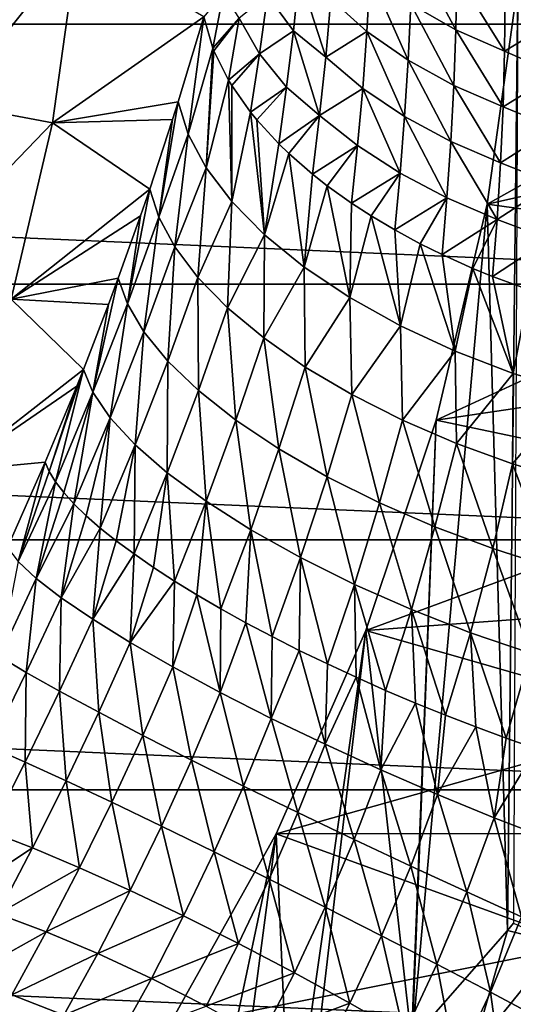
# Model space of a CAD drawing. Header units: metres. Extents: x -82 to 82, y -464 to 32.
# Tile 312 of 409: x 20.5 to 25.84, y -13.43 to -2.78. Entities that reach past the tile are written whole.
import ezdxf

# ---------------------------------------------------------------- set-up
doc = ezdxf.new("R2010")
doc.units = ezdxf.units.M
doc.layers.add('solid_K244121000C07', color=7, linetype='CONTINUOUS')

msp = doc.modelspace()

# ---------------------------------------------------------------- linework, layer by layer
at = {"layer": 'solid_K244121000C07'}
for points in [[(24.394012, 11.831234, 22.208323), (24.39682, 11.83726, 22.672802), (46.38839, -6.726477, 40.931942)], [(24.407814, 11.800371, 21.788116), (24.394012, 11.831234, 22.208323), (46.38839, -6.726477, 40.931942)], [(24.39682, 11.83726, 22.672802), (45.731098, -6.064118, 42.259075), (46.38839, -6.726477, 40.931942)], [(24.39682, 11.83726, 22.672802), (24.419106, 11.814021, 23.190729), (45.731098, -6.064118, 42.259075)], [(24.436068, 11.747786, 21.403568), (24.407814, 11.800371, 21.788116), (46.38839, -6.726477, 40.931942)], [(24.419106, 11.814021, 23.190729), (24.464462, 11.75588, 23.768459), (45.731098, -6.064118, 42.259075)], [(24.477301, 11.675389, 21.047375), (24.436068, 11.747786, 21.403568), (46.38839, -6.726477, 40.931942)], [(24.464462, 11.75588, 23.768459), (24.535995, 11.657423, 24.409164), (45.731098, -6.064118, 42.259075)], [(24.530649, 11.584105, 20.713697), (24.477301, 11.675389, 21.047375), (46.38839, -6.726477, 40.931942)], [(24.535995, 11.657423, 24.409164), (24.582384, 11.591462, 24.754272), (45.731098, -6.064118, 42.259075)], [(24.530649, 11.584105, 20.713697), (46.38839, -6.726477, 40.931942), (46.929409, -7.511825, 39.619106)], [(24.595783, 11.473935, 20.397463), (24.530649, 11.584105, 20.713697), (46.929409, -7.511825, 39.619106)], [(24.582384, 11.591462, 24.754272), (44.964668, -5.53183, 43.586212), (45.731098, -6.064118, 42.259075)], [(24.582384, 11.591462, 24.754272), (24.636, 11.513713, 25.116076), (44.964668, -5.53183, 43.586212)], [(24.636, 11.513713, 25.116076), (24.697138, 11.423485, 25.495291), (44.964668, -5.53183, 43.586212)], [(24.672943, 11.343975, 20.094568), (24.595783, 11.473935, 20.397463), (46.929409, -7.511825, 39.619106)], [(24.697138, 11.423485, 25.495291), (24.766169, 11.32001, 25.892548), (44.964668, -5.53183, 43.586212)], [(24.762815, 11.192533, 19.80167), (24.672943, 11.343975, 20.094568), (46.929409, -7.511825, 39.619106)], [(24.766169, 11.32001, 25.892548), (24.842823, 11.203061, 26.307714), (44.964668, -5.53183, 43.586212)], [(24.86648, 11.017079, 19.515842), (24.762815, 11.192533, 19.80167), (46.929409, -7.511825, 39.619106)], [(24.842823, 11.203061, 26.307714), (24.927572, 11.071622, 26.742214), (44.964668, -5.53183, 43.586212)], [(24.98542, 10.814167, 19.234541), (24.86648, 11.017079, 19.515842), (46.929409, -7.511825, 39.619106)], [(24.927572, 11.071622, 26.742214), (25.020128, 10.925481, 27.195509), (44.964668, -5.53183, 43.586212)], [(25.020128, 10.925481, 27.195509), (44.097301, -5.135405, 44.899044), (44.964668, -5.53183, 43.586212)], [(25.020128, 10.925481, 27.195509), (25.120659, 10.763709, 27.669123), (44.097301, -5.135405, 44.899044)], [(24.98542, 10.814167, 19.234541), (46.929409, -7.511825, 39.619106), (47.34798, -8.411093, 38.335655)], [(25.121511, 10.579324, 18.95558), (24.98542, 10.814167, 19.234541), (47.34798, -8.411093, 38.335655)], [(25.120659, 10.763709, 27.669123), (25.22909, 10.585737, 28.163189), (44.097301, -5.135405, 44.899044)], [(25.277285, 10.306531, 18.677015), (25.121511, 10.579324, 18.95558), (47.34798, -8.411093, 38.335655)], [(25.22909, 10.585737, 28.163189), (25.345255, 10.390924, 28.678265), (44.097301, -5.135405, 44.899044)], [(25.345255, 10.390924, 28.678265), (25.469175, 10.178125, 29.216112), (44.097301, -5.135405, 44.899044)], [(25.45599, 9.987864, 18.397211), (25.277285, 10.306531, 18.677015), (47.34798, -8.411093, 38.335655)], [(25.469175, 10.178125, 29.216112), (25.600548, 9.946964, 29.775938), (44.097301, -5.135405, 44.899044)], [(25.661081, 9.613852, 18.115219), (25.45599, 9.987864, 18.397211), (47.34798, -8.411093, 38.335655)], [(25.600548, 9.946964, 29.775938), (43.139011, -4.879348, 46.182499), (44.097301, -5.135405, 44.899044)], [(25.600548, 9.946964, 29.775938), (25.739275, 9.695826, 30.360689), (43.139011, -4.879348, 46.182499)], [(25.739275, 9.695826, 30.360689), (25.885048, 9.424203, 30.969408), (43.139011, -4.879348, 46.182499)], [(25.661081, 9.613852, 18.115219), (47.34798, -8.411093, 38.335655), (47.639843, -9.415184, 37.094601)], [(25.895176, 9.174896, 17.831713), (25.661081, 9.613852, 18.115219), (47.639843, -9.415184, 37.094601)], [(32.376324, -2.832587, -289), (-32.5, 0, -289), (32.5, 0, -289)], [(32.376324, -2.832587, -289), (-32.376324, -2.832587, -289), (-32.5, 0, -289)], [(19.998167, -1.853103, 69.836754), (19.741875, -3.690396, 69.836754), (21.126986, -1.957704, 61.983105)], [(19.741875, -3.690396, 69.836754), (20.856228, -3.898705, 61.983105), (21.126986, -1.957704, 61.983105)], [(21.126986, -1.957704, 61.983105), (20.856228, -3.898705, 61.983105), (22.49254, -2.751375, 54.188374)], [(24.748894, -2.012832, 49.547413), (24.731167, -2.614229, 49.956039), (25.218182, -2.891767, 49.700241)], [(24.748894, -2.012832, 49.547413), (25.218182, -2.891767, 49.700241), (25.229519, -2.295071, 49.279827)], [(25.753139, -2.528141, 49.052532), (26.311991, -2.783941, 48.926201), (26.306574, -2.20702, 48.468643)], [(23.183786, -2.522289, 52.139194), (23.46174, -2.903177, 51.738537), (23.525927, -2.294368, 51.397175)], [(23.525927, -2.294368, 51.397175), (23.46174, -2.903177, 51.738537), (23.811655, -3.188873, 51.330994)], [(23.525927, -2.294368, 51.397175), (23.811655, -3.188873, 51.330994), (23.866821, -2.559298, 50.966518)], [(23.866821, -2.559298, 50.966518), (24.257753, -2.909429, 50.638653), (24.293154, -2.296176, 50.254017)], [(24.293154, -2.296176, 50.254017), (24.257753, -2.909429, 50.638653), (24.70365, -3.219941, 50.348675)], [(24.293154, -2.296176, 50.254017), (24.70365, -3.219941, 50.348675), (24.731167, -2.614229, 49.956039)], [(25.229519, -2.295071, 49.279827), (25.218182, -2.891767, 49.700241), (25.746675, -3.123724, 49.488907)], [(25.229519, -2.295071, 49.279827), (25.746675, -3.123724, 49.488907), (25.753139, -2.528141, 49.052532)], [(25.557297, -4.777509, 15), (25.889088, -2.398989, 15), (25.777466, -12.637457, 15)], [(25.889088, -2.398989, -285), (25.889088, -2.398989, 15), (25.557297, -4.777509, 15)], [(25.889088, -2.398989, -285), (25.557297, -4.777509, 15), (25.557297, -4.777509, -285)], [(25.889088, -2.398989, -285), (25.557297, -4.777509, -285), (29.392132, -2.63364, -285)], [(25.889088, -2.398989, 15), (25.842888, -12.555915, 15), (25.777466, -12.637457, 15)], [(22.705502, -2.4894, 53.410851), (22.49254, -2.751375, 54.188374), (22.590378, -3.090826, 53.697342)], [(22.705502, -2.4894, 53.410851), (22.590378, -3.090826, 53.697342), (22.876015, -2.765743, 52.897427)], [(22.876015, -2.765743, 52.897427), (23.096905, -3.15327, 52.467663), (23.183786, -2.522289, 52.139194)], [(23.183786, -2.522289, 52.139194), (23.096905, -3.15327, 52.467663), (23.46174, -2.903177, 51.738537)], [(25.753139, -2.528141, 49.052532), (25.746675, -3.123724, 49.488907), (26.311991, -2.783941, 48.926201)], [(23.866821, -2.559298, 50.966518), (23.811655, -3.188873, 51.330994), (24.257753, -2.909429, 50.638653)], [(24.731167, -2.614229, 49.956039), (24.70365, -3.219941, 50.348675), (25.196941, -3.493455, 50.104717)], [(24.731167, -2.614229, 49.956039), (25.196941, -3.493455, 50.104717), (25.218182, -2.891767, 49.700241)], [(25.557297, -4.777509, -285), (29.244583, -3.948137, -285), (29.392132, -2.63364, -285)], [(22.21644, -3.670938, 54.887642), (22.49254, -2.751375, 54.188374), (20.856228, -3.898705, 61.983105)], [(22.324686, -4.020474, 54.31176), (22.49254, -2.751375, 54.188374), (22.21644, -3.670938, 54.887642)], [(22.324686, -4.020474, 54.31176), (22.590378, -3.090826, 53.697342), (22.49254, -2.751375, 54.188374)], [(22.590378, -3.090826, 53.697342), (22.602633, -3.121634, 53.654118), (22.876015, -2.765743, 52.897427)], [(22.602633, -3.121634, 53.654118), (22.760548, -3.438633, 53.222279), (22.876015, -2.765743, 52.897427)], [(22.876015, -2.765743, 52.897427), (22.760548, -3.438633, 53.222279), (23.096905, -3.15327, 52.467663)], [(32.006245, -5.643612, -289), (-32.006245, -5.643612, -289), (-32.376324, -2.832587, -289)], [(32.376324, -2.832587, -289), (32.006245, -5.643612, -289), (-32.376324, -2.832587, -289)], [(25.746675, -3.123724, 49.488907), (26.307772, -3.367573, 49.36945), (26.311991, -2.783941, 48.926201)], [(23.096905, -3.15327, 52.467663), (23.38788, -3.51381, 52.062584), (23.46174, -2.903177, 51.738537)], [(23.46174, -2.903177, 51.738537), (23.38788, -3.51381, 52.062584), (23.745911, -3.82083, 51.676579)], [(23.46174, -2.903177, 51.738537), (23.745911, -3.82083, 51.676579), (23.811655, -3.188873, 51.330994)], [(23.811655, -3.188873, 51.330994), (24.212259, -3.526021, 51.006001), (24.257753, -2.909429, 50.638653)], [(24.257753, -2.909429, 50.638653), (24.212259, -3.526021, 51.006001), (24.666023, -3.829545, 50.724155)], [(24.257753, -2.909429, 50.638653), (24.666023, -3.829545, 50.724155), (24.70365, -3.219941, 50.348675)], [(25.218182, -2.891767, 49.700241), (25.196941, -3.493455, 50.104717), (25.730091, -3.725145, 49.909294)], [(25.218182, -2.891767, 49.700241), (25.730091, -3.725145, 49.909294), (25.746675, -3.123724, 49.488907)], [(22.324686, -4.020474, 54.31176), (22.518005, -4.385069, 53.771126), (22.590378, -3.090826, 53.697342)], [(22.518005, -4.385069, 53.771126), (22.602633, -3.121634, 53.654118), (22.590378, -3.090826, 53.697342)], [(22.518005, -4.385069, 53.771126), (22.760548, -3.438633, 53.222279), (22.602633, -3.121634, 53.654118)], [(22.760548, -3.438633, 53.222279), (22.795265, -3.495939, 53.146717), (23.096905, -3.15327, 52.467663)], [(22.795265, -3.495939, 53.146717), (22.999643, -3.785285, 52.776993), (23.096905, -3.15327, 52.467663)], [(23.096905, -3.15327, 52.467663), (22.999643, -3.785285, 52.776993), (23.38788, -3.51381, 52.062584)], [(23.811655, -3.188873, 51.330994), (23.745911, -3.82083, 51.676579), (24.212259, -3.526021, 51.006001)], [(25.746675, -3.123724, 49.488907), (25.730091, -3.725145, 49.909294), (26.307772, -3.367573, 49.36945)], [(24.70365, -3.219941, 50.348675), (24.666023, -3.829545, 50.724155), (25.165478, -4.099744, 50.492069)], [(24.70365, -3.219941, 50.348675), (25.165478, -4.099744, 50.492069), (25.196941, -3.493455, 50.104717)], [(25.730091, -3.725145, 49.909294), (26.293596, -3.957705, 49.797264), (26.307772, -3.367573, 49.36945)], [(22.518005, -4.385069, 53.771126), (22.79528, -4.751016, 53.269341), (22.760548, -3.438633, 53.222279)], [(22.79528, -4.751016, 53.269341), (22.795265, -3.495939, 53.146717), (22.760548, -3.438633, 53.222279)], [(22.79528, -4.751016, 53.269341), (22.999643, -3.785285, 52.776993), (22.795265, -3.495939, 53.146717)], [(22.999643, -3.785285, 52.776993), (23.067057, -3.867911, 52.675087), (23.38788, -3.51381, 52.062584)], [(23.067057, -3.867911, 52.675087), (23.304075, -4.125579, 52.368172), (23.38788, -3.51381, 52.062584)], [(23.38788, -3.51381, 52.062584), (23.304075, -4.125579, 52.368172), (23.745911, -3.82083, 51.676579)], [(25.196941, -3.493455, 50.104717), (25.165478, -4.099744, 50.492069), (25.703051, -4.332055, 50.312477)], [(25.196941, -3.493455, 50.104717), (25.703051, -4.332055, 50.312477), (25.730091, -3.725145, 49.909294)], [(23.745911, -3.82083, 51.676579), (24.156363, -4.145396, 51.354832), (24.212259, -3.526021, 51.006001)], [(24.212259, -3.526021, 51.006001), (24.156363, -4.145396, 51.354832), (24.617981, -4.442513, 51.081234)], [(24.212259, -3.526021, 51.006001), (24.617981, -4.442513, 51.081234), (24.666023, -3.829545, 50.724155)], [(19.741875, -3.690396, 69.836754), (19.317154, -5.496204, 69.836754), (20.856228, -3.898705, 61.983105)], [(22.155415, -3.864509, 55.025326), (22.21644, -3.670938, 54.887642), (20.856228, -3.898705, 61.983105)], [(22.006018, -4.917654, 54.953579), (22.21644, -3.670938, 54.887642), (22.155415, -3.864509, 55.025326)], [(22.006018, -4.917654, 54.953579), (22.324686, -4.020474, 54.31176), (22.21644, -3.670938, 54.887642)], [(25.730091, -3.725145, 49.909294), (25.703051, -4.332055, 50.312477), (26.293596, -3.957705, 49.797264)], [(22.79528, -4.751016, 53.269341), (23.151379, -5.111543, 52.815689), (22.999643, -3.785285, 52.776993)], [(23.151379, -5.111543, 52.815689), (23.067057, -3.867911, 52.675087), (22.999643, -3.785285, 52.776993)], [(23.304075, -4.125579, 52.368172), (23.413284, -4.23109, 52.247429), (23.745911, -3.82083, 51.676579)], [(23.413284, -4.23109, 52.247429), (23.669271, -4.454405, 52.001953), (23.745911, -3.82083, 51.676579)], [(23.745911, -3.82083, 51.676579), (23.669271, -4.454405, 52.001953), (24.156363, -4.145396, 51.354832)], [(24.666023, -3.829545, 50.724155), (24.617981, -4.442513, 51.081234), (25.123468, -4.710146, 50.861019)], [(24.666023, -3.829545, 50.724155), (25.123468, -4.710146, 50.861019), (25.165478, -4.099744, 50.492069)], [(19.317154, -5.496204, 69.836754), (20.407532, -5.806444, 61.983105), (20.856228, -3.898705, 61.983105)], [(21.9088, -4.615975, 55.526295), (20.856228, -3.898705, 61.983105), (20.407532, -5.806444, 61.983105)], [(21.9088, -4.615975, 55.526295), (22.155415, -3.864509, 55.025326), (20.856228, -3.898705, 61.983105)], [(22.006018, -4.917654, 54.953579), (22.155415, -3.864509, 55.025326), (21.9088, -4.615975, 55.526295)], [(23.151379, -5.111543, 52.815689), (23.304075, -4.125579, 52.368172), (23.067057, -3.867911, 52.675087)], [(22.178915, -5.241548, 54.416019), (22.324686, -4.020474, 54.31176), (22.006018, -4.917654, 54.953579)], [(22.178915, -5.241548, 54.416019), (22.518005, -4.385069, 53.771126), (22.324686, -4.020474, 54.31176)], [(25.557297, -4.777509, -285), (29.037968, -5.256406, -285), (29.244583, -3.948137, -285)], [(25.703051, -4.332055, 50.312477), (26.269127, -4.554054, 50.208447), (26.293596, -3.957705, 49.797264)], [(23.151379, -5.111543, 52.815689), (23.413284, -4.23109, 52.247429), (23.304075, -4.125579, 52.368172)], [(23.669271, -4.454405, 52.001953), (23.827936, -4.579165, 51.871162), (24.156363, -4.145396, 51.354832)], [(23.827936, -4.579165, 51.871162), (24.089754, -4.766827, 51.68383), (24.156363, -4.145396, 51.354832)], [(24.156363, -4.145396, 51.354832), (24.089754, -4.766827, 51.68383), (24.617981, -4.442513, 51.081234)], [(25.165478, -4.099744, 50.492069), (25.123468, -4.710146, 50.861019), (25.665207, -4.944011, 50.697121)], [(25.165478, -4.099744, 50.492069), (25.665207, -4.944011, 50.697121), (25.703051, -4.332055, 50.312477)], [(23.151379, -5.111543, 52.815689), (23.57971, -5.459979, 52.41856), (23.413284, -4.23109, 52.247429)], [(23.57971, -5.459979, 52.41856), (23.669271, -4.454405, 52.001953), (23.413284, -4.23109, 52.247429)], [(25.703051, -4.332055, 50.312477), (25.665207, -4.944011, 50.697121), (26.269127, -4.554054, 50.208447)], [(22.428713, -5.571371, 53.913441), (22.518005, -4.385069, 53.771126), (22.178915, -5.241548, 54.416019)], [(22.428713, -5.571371, 53.913441), (22.79528, -4.751016, 53.269341), (22.518005, -4.385069, 53.771126)], [(23.57971, -5.459979, 52.41856), (23.827936, -4.579165, 51.871162), (23.669271, -4.454405, 52.001953)], [(24.089754, -4.766827, 51.68383), (24.303806, -4.906089, 51.552834), (24.617981, -4.442513, 51.081234)], [(24.303806, -4.906089, 51.552834), (24.559206, -5.058155, 51.418583), (24.617981, -4.442513, 51.081234)], [(24.617981, -4.442513, 51.081234), (24.559206, -5.058155, 51.418583), (25.123468, -4.710146, 50.861019)], [(23.57971, -5.459979, 52.41856), (24.072351, -5.789878, 52.085308), (23.827936, -4.579165, 51.871162)], [(24.072351, -5.789878, 52.085308), (24.089754, -4.766827, 51.68383), (23.827936, -4.579165, 51.871162)], [(25.665207, -4.944011, 50.697121), (26.234013, -5.156258, 50.601696), (26.269127, -4.554054, 50.208447)], [(21.809462, -4.905519, 55.705235), (21.9088, -4.615975, 55.526295), (20.407532, -5.806444, 61.983105)], [(21.666506, -5.858164, 55.484634), (21.9088, -4.615975, 55.526295), (21.809462, -4.905519, 55.705235)], [(22.006018, -4.917654, 54.953579), (21.9088, -4.615975, 55.526295), (21.666506, -5.858164, 55.484634)], [(22.751184, -5.901539, 53.454342), (22.79528, -4.751016, 53.269341), (22.428713, -5.571371, 53.913441)], [(22.751184, -5.901539, 53.454342), (23.151379, -5.111543, 52.815689), (22.79528, -4.751016, 53.269341)], [(24.072351, -5.789878, 52.085308), (24.303806, -4.906089, 51.552834), (24.089754, -4.766827, 51.68383)], [(24.559206, -5.058155, 51.418583), (24.832628, -5.206183, 51.297962), (25.123468, -4.710146, 50.861019)], [(25.557297, -4.777509, 15), (25.777466, -12.637457, 15), (24.747515, -13.812028, 15)], [(25.007458, -7.115266, 15), (25.557297, -4.777509, 15), (24.747515, -13.812028, 15)], [(24.832628, -5.206183, 51.297962), (25.070581, -5.324015, 51.210194), (25.123468, -4.710146, 50.861019)], [(25.557297, -4.777509, -285), (25.557297, -4.777509, 15), (25.007458, -7.115266, 15)], [(25.557297, -4.777509, -285), (25.007458, -7.115266, 15), (25.007458, -7.115266, -285)], [(25.557297, -4.777509, -285), (25.007458, -7.115266, -285), (29.037968, -5.256406, -285)], [(25.123468, -4.710146, 50.861019), (25.070581, -5.324015, 51.210194), (25.665207, -4.944011, 50.697121)], [(21.568182, -5.580997, 56.090755), (21.809462, -4.905519, 55.705235), (20.407532, -5.806444, 61.983105)], [(21.666506, -5.858164, 55.484634), (21.809462, -4.905519, 55.705235), (21.568182, -5.580997, 56.090755)], [(22.006018, -4.917654, 54.953579), (21.666506, -5.858164, 55.484634), (21.844147, -6.161613, 54.914406)], [(22.178915, -5.241548, 54.416019), (22.006018, -4.917654, 54.953579), (21.844147, -6.161613, 54.914406)], [(24.072351, -5.789878, 52.085308), (24.620188, -6.095135, 51.822098), (24.303806, -4.906089, 51.552834)], [(24.620188, -6.095135, 51.822098), (24.559206, -5.058155, 51.418583), (24.303806, -4.906089, 51.552834)], [(25.070581, -5.324015, 51.210194), (25.405214, -5.474235, 51.110985), (25.665207, -4.944011, 50.697121)], [(25.405214, -5.474235, 51.110985), (25.616205, -5.560416, 51.061787), (25.665207, -4.944011, 50.697121)], [(25.665207, -4.944011, 50.697121), (25.616205, -5.560416, 51.061787), (26.234013, -5.156258, 50.601696)], [(23.140871, -6.226466, 53.046501), (23.151379, -5.111543, 52.815689), (22.751184, -5.901539, 53.454342)], [(23.140871, -6.226466, 53.046501), (23.57971, -5.459979, 52.41856), (23.151379, -5.111543, 52.815689)], [(24.620188, -6.095135, 51.822098), (24.832628, -5.206183, 51.297962), (24.559206, -5.058155, 51.418583)], [(24.620188, -6.095135, 51.822098), (25.213081, -6.370101, 51.633797), (24.832628, -5.206183, 51.297962)], [(25.213081, -6.370101, 51.633797), (25.070581, -5.324015, 51.210194), (24.832628, -5.206183, 51.297962)], [(25.616205, -5.560416, 51.061787), (26.011618, -5.705585, 50.995148), (26.234013, -5.156258, 50.601696)], [(22.178915, -5.241548, 54.416019), (21.844147, -6.161613, 54.914406), (22.10223, -6.475785, 54.381977)], [(22.428713, -5.571371, 53.913441), (22.178915, -5.241548, 54.416019), (22.10223, -6.475785, 54.381977)], [(25.007458, -7.115266, -285), (28.772663, -6.554939, -285), (29.037968, -5.256406, -285)], [(25.213081, -6.370101, 51.633797), (25.405214, -5.474235, 51.110985), (25.070581, -5.324015, 51.210194)], [(23.591179, -6.540651, 52.696812), (23.57971, -5.459979, 52.41856), (23.140871, -6.226466, 53.046501)], [(23.591179, -6.540651, 52.696812), (24.072351, -5.789878, 52.085308), (23.57971, -5.459979, 52.41856)], [(25.213081, -6.370101, 51.633797), (25.840061, -6.609691, 51.523888), (25.405214, -5.474235, 51.110985)], [(25.840061, -6.609691, 51.523888), (25.616205, -5.560416, 51.061787), (25.405214, -5.474235, 51.110985)], [(31.392572, -8.411682, -289), (-31.392572, -8.411682, -289), (-32.006245, -5.643612, -289)], [(32.006245, -5.643612, -289), (31.392572, -8.411682, -289), (-32.006245, -5.643612, -289)], [(21.463406, -5.863247, 56.237869), (21.568182, -5.580997, 56.090755), (20.407532, -5.806444, 61.983105)], [(21.294168, -6.814106, 55.931938), (21.568182, -5.580997, 56.090755), (21.463406, -5.863247, 56.237869)], [(21.666506, -5.858164, 55.484634), (21.568182, -5.580997, 56.090755), (21.294168, -6.814106, 55.931938)], [(22.428713, -5.571371, 53.913441), (22.10223, -6.475785, 54.381977), (22.436148, -6.795067, 53.896847)], [(22.751184, -5.901539, 53.454342), (22.428713, -5.571371, 53.913441), (22.436148, -6.795067, 53.896847)], [(25.840061, -6.609691, 51.523888), (26.011618, -5.705585, 50.995148), (25.616205, -5.560416, 51.061787)], [(25.840061, -6.609691, 51.523888), (26.489529, -6.809469, 51.494411), (26.011618, -5.705585, 50.995148)], [(21.191675, -6.566617, 56.568371), (20.407532, -5.806444, 61.983105), (19.784727, -7.664644, 61.983105)], [(21.191675, -6.566617, 56.568371), (21.463406, -5.863247, 56.237869), (20.407532, -5.806444, 61.983105)], [(21.666506, -5.858164, 55.484634), (21.294168, -6.814106, 55.931938), (21.480474, -7.08955, 55.329807)], [(21.844147, -6.161613, 54.914406), (21.666506, -5.858164, 55.484634), (21.480474, -7.08955, 55.329807)], [(24.094484, -6.838778, 52.411201), (24.072351, -5.789878, 52.085308), (23.591179, -6.540651, 52.696812)], [(24.094484, -6.838778, 52.411201), (24.620188, -6.095135, 51.822098), (24.072351, -5.789878, 52.085308)], [(21.294168, -6.814106, 55.931938), (21.463406, -5.863247, 56.237869), (21.191675, -6.566617, 56.568371)], [(22.751184, -5.901539, 53.454342), (22.436148, -6.795067, 53.896847), (22.839939, -7.11376, 53.467682)], [(23.140871, -6.226466, 53.046501), (22.751184, -5.901539, 53.454342), (22.839939, -7.11376, 53.467682)], [(21.844147, -6.161613, 54.914406), (21.480474, -7.08955, 55.329807), (21.750059, -7.381467, 54.768333)], [(22.10223, -6.475785, 54.381977), (21.844147, -6.161613, 54.914406), (21.750059, -7.381467, 54.768333)], [(24.642269, -7.115799, 52.1945), (24.620188, -6.095135, 51.822098), (24.094484, -6.838778, 52.411201)], [(24.642269, -7.115799, 52.1945), (25.213081, -6.370101, 51.633797), (24.620188, -6.095135, 51.822098)], [(23.140871, -6.226466, 53.046501), (22.839939, -7.11376, 53.467682), (23.306391, -7.426171, 53.102142)], [(23.591179, -6.540651, 52.696812), (23.140871, -6.226466, 53.046501), (23.306391, -7.426171, 53.102142)], [(25.225264, -7.367027, 52.050373), (25.213081, -6.370101, 51.633797), (24.642269, -7.115799, 52.1945)], [(25.225264, -7.367027, 52.050373), (25.840061, -6.609691, 51.523888), (25.213081, -6.370101, 51.633797)], [(22.10223, -6.475785, 54.381977), (21.750059, -7.381467, 54.768333), (22.097874, -7.68439, 54.258034)], [(22.436148, -6.795067, 53.896847), (22.10223, -6.475785, 54.381977), (22.097874, -7.68439, 54.258034)], [(21.119356, -6.747518, 56.64452), (21.191675, -6.566617, 56.568371), (19.784727, -7.664644, 61.983105)], [(20.821867, -7.67147, 56.609852), (21.191675, -6.566617, 56.568371), (21.119356, -6.747518, 56.64452)], [(20.821867, -7.67147, 56.609852), (20.888626, -7.780942, 56.281757), (21.191675, -6.566617, 56.568371)], [(21.294168, -6.814106, 55.931938), (21.191675, -6.566617, 56.568371), (20.888626, -7.780942, 56.281757)], [(23.591179, -6.540651, 52.696812), (23.306391, -7.426171, 53.102142), (23.827173, -7.726721, 52.806763)], [(24.094484, -6.838778, 52.411201), (23.591179, -6.540651, 52.696812), (23.827173, -7.726721, 52.806763)], [(25.007458, -7.115266, -285), (28.449318, -7.840255, -285), (28.772663, -6.554939, -285)], [(25.833599, -7.58821, 51.981266), (25.840061, -6.609691, 51.523888), (25.225264, -7.367027, 52.050373)], [(25.833599, -7.58821, 51.981266), (26.489529, -6.809469, 51.494411), (25.840061, -6.609691, 51.523888)], [(20.777716, -7.569495, 56.944122), (21.119356, -6.747518, 56.64452), (19.784727, -7.664644, 61.983105)], [(20.821867, -7.67147, 56.609852), (21.119356, -6.747518, 56.64452), (20.777716, -7.569495, 56.944122)], [(21.294168, -6.814106, 55.931938), (20.888626, -7.780942, 56.281757), (20.977667, -7.897377, 55.961441)], [(21.294168, -6.814106, 55.931938), (20.977667, -7.897377, 55.961441), (21.088552, -8.020207, 55.650471)], [(21.480474, -7.08955, 55.329807), (21.294168, -6.814106, 55.931938), (21.088552, -8.020207, 55.650471)], [(22.436148, -6.795067, 53.896847), (22.097874, -7.68439, 54.258034), (22.517408, -7.992645, 53.808464)], [(22.839939, -7.11376, 53.467682), (22.436148, -6.795067, 53.896847), (22.517408, -7.992645, 53.808464)], [(26.456982, -7.775603, 51.988342), (26.489529, -6.809469, 51.494411), (25.833599, -7.58821, 51.981266)], [(24.094484, -6.838778, 52.411201), (23.827173, -7.726721, 52.806763), (24.392988, -8.010043, 52.586819)], [(24.642269, -7.115799, 52.1945), (24.094484, -6.838778, 52.411201), (24.392988, -8.010043, 52.586819)], [(21.480474, -7.08955, 55.329807), (21.088552, -8.020207, 55.650471), (21.220743, -8.148833, 55.350357)], [(21.480474, -7.08955, 55.329807), (21.220743, -8.148833, 55.350357), (21.373594, -8.282628, 55.062569)], [(21.750059, -7.381467, 54.768333), (21.480474, -7.08955, 55.329807), (21.373594, -8.282628, 55.062569)], [(22.839939, -7.11376, 53.467682), (22.517408, -7.992645, 53.808464), (23.000803, -8.300461, 53.428043)], [(23.306391, -7.426171, 53.102142), (22.839939, -7.11376, 53.467682), (23.000803, -8.300461, 53.428043)], [(24.244265, -9.392316, 15), (25.007458, -7.115266, 15), (24.739443, -13.82057, 15)], [(25.007458, -7.115266, -285), (25.007458, -7.115266, 15), (24.244265, -9.392316, 15)], [(25.007458, -7.115266, -285), (24.244265, -9.392316, 15), (24.244265, -9.392316, -285)], [(25.007458, -7.115266, -285), (24.244265, -9.392316, -285), (28.449318, -7.840255, -285)], [(24.642269, -7.115799, 52.1945), (24.392988, -8.010043, 52.586819), (24.993729, -8.271079, 52.446228)], [(25.225264, -7.367027, 52.050373), (24.642269, -7.115799, 52.1945), (24.993729, -8.271079, 52.446228)], [(25.007458, -7.115266, 15), (24.747515, -13.812028, 15), (24.739443, -13.82057, 15)], [(21.750059, -7.381467, 54.768333), (21.373594, -8.282628, 55.062569), (21.54636, -8.420937, 54.788509)], [(21.750059, -7.381467, 54.768333), (21.54636, -8.420937, 54.788509), (21.738197, -8.563087, 54.529514)], [(22.097874, -7.68439, 54.258034), (21.750059, -7.381467, 54.768333), (21.738197, -8.563087, 54.529514)], [(23.306391, -7.426171, 53.102142), (23.000803, -8.300461, 53.428043), (23.539007, -8.602073, 53.12389)], [(23.827173, -7.726721, 52.806763), (23.306391, -7.426171, 53.102142), (23.539007, -8.602073, 53.12389)], [(25.225264, -7.367027, 52.050373), (24.993729, -8.271079, 52.446228), (25.61867, -8.505165, 52.387512)], [(25.833599, -7.58821, 51.981266), (25.225264, -7.367027, 52.050373), (25.61867, -8.505165, 52.387512)], [(20.369123, -8.491528, 57.18224), (20.777716, -7.569495, 56.944122), (19.784727, -7.664644, 61.983105)], [(20.485786, -8.644459, 56.54184), (20.777716, -7.569495, 56.944122), (20.369123, -8.491528, 57.18224)], [(20.485786, -8.644459, 56.54184), (20.821867, -7.67147, 56.609852), (20.777716, -7.569495, 56.944122)], [(25.833599, -7.58821, 51.981266), (25.61867, -8.505165, 52.387512), (26.256647, -8.708122, 52.411713)], [(26.456982, -7.775603, 51.988342), (25.833599, -7.58821, 51.981266), (26.256647, -8.708122, 52.411713)], [(20.485786, -8.644459, 56.54184), (20.888626, -7.780942, 56.281757), (20.821867, -7.67147, 56.609852)], [(22.097874, -7.68439, 54.258034), (21.738197, -8.563087, 54.529514), (21.948172, -8.708384, 54.28685)], [(22.097874, -7.68439, 54.258034), (21.948172, -8.708384, 54.28685), (22.175255, -8.856117, 54.061695)], [(22.517408, -7.992645, 53.808464), (22.097874, -7.68439, 54.258034), (22.175255, -8.856117, 54.061695)], [(23.827173, -7.726721, 52.806763), (23.539007, -8.602073, 53.12389), (24.121944, -8.891834, 52.901707)], [(24.392988, -8.010043, 52.586819), (23.827173, -7.726721, 52.806763), (24.121944, -8.891834, 52.901707)], [(20.68091, -8.827202, 55.929085), (20.888626, -7.780942, 56.281757), (20.485786, -8.644459, 56.54184)], [(20.68091, -8.827202, 55.929085), (20.977667, -7.897377, 55.961441), (20.888626, -7.780942, 56.281757)], [(24.244265, -9.392316, -285), (28.068787, -9.109143, -285), (28.449318, -7.840255, -285)], [(20.68091, -8.827202, 55.929085), (21.088552, -8.020207, 55.650471), (20.977667, -7.897377, 55.961441)], [(20.951138, -9.036518, 55.354542), (21.088552, -8.020207, 55.650471), (20.68091, -8.827202, 55.929085)], [(20.951138, -9.036518, 55.354542), (21.220743, -8.148833, 55.350357), (21.088552, -8.020207, 55.650471)], [(22.517408, -7.992645, 53.808464), (22.175255, -8.856117, 54.061695), (22.418343, -9.005569, 53.855152)], [(22.517408, -7.992645, 53.808464), (22.418343, -9.005569, 53.855152), (22.676247, -9.156009, 53.668232)], [(23.000803, -8.300461, 53.428043), (22.517408, -7.992645, 53.808464), (22.676247, -9.156009, 53.668232)], [(24.392988, -8.010043, 52.586819), (24.121944, -8.891834, 52.901707), (24.738697, -9.164318, 52.765648)], [(24.993729, -8.271079, 52.446228), (24.392988, -8.010043, 52.586819), (24.738697, -9.164318, 52.765648)], [(20.951138, -9.036518, 55.354542), (21.373594, -8.282628, 55.062569), (21.220743, -8.148833, 55.350357)], [(21.291746, -9.268752, 54.828243), (21.373594, -8.282628, 55.062569), (20.951138, -9.036518, 55.354542)], [(21.291746, -9.268752, 54.828243), (21.54636, -8.420937, 54.788509), (21.373594, -8.282628, 55.062569)], [(23.000803, -8.300461, 53.428043), (22.676247, -9.156009, 53.668232), (22.94771, -9.306703, 53.501842)], [(23.000803, -8.300461, 53.428043), (22.94771, -9.306703, 53.501842), (23.231407, -9.456915, 53.356792)], [(23.539007, -8.602073, 53.12389), (23.000803, -8.300461, 53.428043), (23.231407, -9.456915, 53.356792)], [(24.993729, -8.271079, 52.446228), (24.738697, -9.164318, 52.765648), (25.377716, -9.414422, 52.718266)], [(25.61867, -8.505165, 52.387512), (24.993729, -8.271079, 52.446228), (25.377716, -9.414422, 52.718266)], [(30.539982, -11.115729, -289), (-30.539982, -11.115729, -289), (-31.392572, -8.411682, -289)], [(31.392572, -8.411682, -289), (30.539982, -11.115729, -289), (-31.392572, -8.411682, -289)], [(21.291746, -9.268752, 54.828243), (21.738197, -8.563087, 54.529514), (21.54636, -8.420937, 54.788509)], [(25.61867, -8.505165, 52.387512), (25.377716, -9.414422, 52.718266), (26.027035, -9.637464, 52.760448)], [(26.256647, -8.708122, 52.411713), (25.61867, -8.505165, 52.387512), (26.027035, -9.637464, 52.760448)], [(21.696789, -9.519846, 54.359383), (21.738197, -8.563087, 54.529514), (21.291746, -9.268752, 54.828243)], [(21.696789, -9.519846, 54.359383), (21.948172, -8.708384, 54.28685), (21.738197, -8.563087, 54.529514)], [(23.539007, -8.602073, 53.12389), (23.231407, -9.456915, 53.356792), (23.525955, -9.605912, 53.233795)], [(23.539007, -8.602073, 53.12389), (23.525955, -9.605912, 53.233795), (23.829914, -9.752969, 53.13345)], [(24.121944, -8.891834, 52.901707), (23.539007, -8.602073, 53.12389), (23.829914, -9.752969, 53.13345)], [(20.68091, -8.827202, 55.929085), (20.485786, -8.644459, 56.54184), (20.28134, -9.672865, 56.02869)], [(21.696789, -9.519846, 54.359383), (22.175255, -8.856117, 54.061695), (21.948172, -8.708384, 54.28685)], [(20.68091, -8.827202, 55.929085), (20.28134, -9.672865, 56.02869), (20.572441, -9.845441, 55.442131)], [(20.951138, -9.036518, 55.354542), (20.68091, -8.827202, 55.929085), (20.572441, -9.845441, 55.442131)], [(22.159189, -9.785415, 53.95615), (22.175255, -8.856117, 54.061695), (21.696789, -9.519846, 54.359383)], [(22.159189, -9.785415, 53.95615), (22.418343, -9.005569, 53.855152), (22.175255, -8.856117, 54.061695)], [(24.121944, -8.891834, 52.901707), (23.829914, -9.752969, 53.13345), (24.141804, -9.897367, 53.056244)], [(24.121944, -8.891834, 52.901707), (24.141804, -9.897367, 53.056244), (24.460102, -10.038402, 53.002556)], [(24.738697, -9.164318, 52.765648), (24.121944, -8.891834, 52.901707), (24.460102, -10.038402, 53.002556)], [(20.951138, -9.036518, 55.354542), (20.572441, -9.845441, 55.442131), (20.932772, -10.047587, 54.90559)], [(21.291746, -9.268752, 54.828243), (20.951138, -9.036518, 55.354542), (20.932772, -10.047587, 54.90559)], [(22.670872, -10.06082, 53.625587), (22.418343, -9.005569, 53.855152), (22.159189, -9.785415, 53.95615)], [(22.670872, -10.06082, 53.625587), (22.676247, -9.156009, 53.668232), (22.418343, -9.005569, 53.855152)], [(22.670872, -10.06082, 53.625587), (22.94771, -9.306703, 53.501842), (22.676247, -9.156009, 53.668232)], [(24.244265, -9.392316, -285), (27.631851, -10.359257, -285), (28.068787, -9.109143, -285)], [(24.738697, -9.164318, 52.765648), (24.460102, -10.038402, 53.002556), (24.783255, -10.175385, 52.972649)], [(24.738697, -9.164318, 52.765648), (24.783255, -10.175385, 52.972649), (25.109686, -10.307648, 52.966663)], [(25.377716, -9.414422, 52.718266), (24.738697, -9.164318, 52.765648), (25.109686, -10.307648, 52.966663)], [(21.291746, -9.268752, 54.828243), (20.932772, -10.047587, 54.90559), (21.355909, -10.275703, 54.428627)], [(21.696789, -9.519846, 54.359383), (21.291746, -9.268752, 54.828243), (21.355909, -10.275703, 54.428627)], [(23.222898, -10.34125, 53.373474), (22.94771, -9.306703, 53.501842), (22.670872, -10.06082, 53.625587)], [(23.222898, -10.34125, 53.373474), (23.231407, -9.456915, 53.356792), (22.94771, -9.306703, 53.501842)], [(23.222898, -10.34125, 53.373474), (23.525955, -9.605912, 53.233795), (23.231407, -9.456915, 53.356792)], [(23.274227, -11.589232, 15), (24.244265, -9.392316, 15), (23.431564, -15.106885, 15)], [(24.244265, -9.392316, -285), (24.244265, -9.392316, 15), (23.274227, -11.589232, 15)], [(24.244265, -9.392316, -285), (23.274227, -11.589232, 15), (23.274227, -11.589232, -285)], [(24.244265, -9.392316, -285), (23.274227, -11.589232, -285), (27.631851, -10.359257, -285)], [(24.244265, -9.392316, 15), (23.597902, -14.951781, 15), (23.431564, -15.106885, 15)], [(24.244265, -9.392316, 15), (24.739443, -13.82057, 15), (23.597902, -14.951781, 15)], [(25.377716, -9.414422, 52.718266), (25.109686, -10.307648, 52.966663), (25.437801, -10.434546, 52.984634)], [(25.377716, -9.414422, 52.718266), (25.437801, -10.434546, 52.984634), (25.766003, -10.55546, 53.026474)], [(26.027035, -9.637464, 52.760448), (25.377716, -9.414422, 52.718266), (25.766003, -10.55546, 53.026474)], [(21.696789, -9.519846, 54.359383), (21.355909, -10.275703, 54.428627), (21.834318, -10.525726, 54.019741)], [(22.159189, -9.785415, 53.95615), (21.696789, -9.519846, 54.359383), (21.834318, -10.525726, 54.019741)], [(20.572441, -9.845441, 55.442131), (20.28134, -9.672865, 56.02869), (20.179388, -10.644273, 55.432976)], [(23.805628, -10.621808, 53.204205), (23.525955, -9.605912, 53.233795), (23.222898, -10.34125, 53.373474)], [(23.805628, -10.621808, 53.204205), (23.829914, -9.752969, 53.13345), (23.525955, -9.605912, 53.233795)], [(26.027035, -9.637464, 52.760448), (25.766003, -10.55546, 53.026474), (26.092688, -10.6698, 53.091972)], [(22.159189, -9.785415, 53.95615), (21.834318, -10.525726, 54.019741), (22.359476, -10.793201, 53.686214)], [(22.670872, -10.06082, 53.625587), (22.159189, -9.785415, 53.95615), (22.359476, -10.793201, 53.686214)], [(23.805628, -10.621808, 53.204205), (24.141804, -9.897367, 53.056244), (23.829914, -9.752969, 53.13345)], [(20.572441, -9.845441, 55.442131), (20.179388, -10.644273, 55.432976), (20.561441, -10.813966, 54.893204)], [(20.932772, -10.047587, 54.90559), (20.572441, -9.845441, 55.442131), (20.561441, -10.813966, 54.893204)], [(24.40888, -10.897593, 53.120743), (24.141804, -9.897367, 53.056244), (23.805628, -10.621808, 53.204205)], [(24.40888, -10.897593, 53.120743), (24.460102, -10.038402, 53.002556), (24.141804, -9.897367, 53.056244)], [(20.932772, -10.047587, 54.90559), (20.561441, -10.813966, 54.893204), (21.003544, -11.01681, 54.414127)], [(21.355909, -10.275703, 54.428627), (20.932772, -10.047587, 54.90559), (21.003544, -11.01681, 54.414127)], [(22.670872, -10.06082, 53.625587), (22.359476, -10.793201, 53.686214), (22.922028, -11.073365, 53.433983)], [(23.222898, -10.34125, 53.373474), (22.670872, -10.06082, 53.625587), (22.922028, -11.073365, 53.433983)], [(24.40888, -10.897593, 53.120743), (24.783255, -10.175385, 52.972649), (24.460102, -10.038402, 53.002556)], [(25.02212, -11.163789, 53.124546), (24.783255, -10.175385, 52.972649), (24.40888, -10.897593, 53.120743)], [(25.02212, -11.163789, 53.124546), (25.109686, -10.307648, 52.966663), (24.783255, -10.175385, 52.972649)], [(21.355909, -10.275703, 54.428627), (21.003544, -11.01681, 54.414127), (21.497734, -11.249156, 54.004368)], [(21.834318, -10.525726, 54.019741), (21.355909, -10.275703, 54.428627), (21.497734, -11.249156, 54.004368)], [(25.02212, -11.163789, 53.124546), (25.437801, -10.434546, 52.984634), (25.109686, -10.307648, 52.966663)], [(23.222898, -10.34125, 53.373474), (22.922028, -11.073365, 53.433983), (23.511951, -11.361225, 53.267548)], [(23.805628, -10.621808, 53.204205), (23.222898, -10.34125, 53.373474), (23.511951, -11.361225, 53.267548)], [(23.274227, -11.589232, -285), (27.139278, -11.588485, -285), (27.631851, -10.359257, -285)], [(25.634634, -11.415745, 53.215542), (25.437801, -10.434546, 52.984634), (25.02212, -11.163789, 53.124546)], [(25.634634, -11.415745, 53.215542), (25.766003, -10.55546, 53.026474), (25.437801, -10.434546, 52.984634)], [(21.834318, -10.525726, 54.019741), (21.497734, -11.249156, 54.004368), (22.035122, -11.506821, 53.671295)], [(22.359476, -10.793201, 53.686214), (21.834318, -10.525726, 54.019741), (22.035122, -11.506821, 53.671295)], [(23.981478, -24.934649, 49.864971), (30.065445, -11.626168, 55.42609), (31.201492, -10.457593, 55.255974)], [(24.049099, -26.10322, 48.718246), (23.981478, -24.934649, 49.864971), (31.201492, -10.457593, 55.255974)], [(24.049099, -26.10322, 48.718246), (31.201492, -10.457593, 55.255974), (27.741554, -18.282911, 51.85762)], [(20.561441, -10.813966, 54.893204), (20.179388, -10.644273, 55.432976), (20.17897, -11.566516, 54.790249)], [(23.805628, -10.621808, 53.204205), (23.511951, -11.361225, 53.267548), (24.11874, -11.651654, 53.189869)], [(24.40888, -10.897593, 53.120743), (23.805628, -10.621808, 53.204205), (24.11874, -11.651654, 53.189869)], [(25.634634, -11.415745, 53.215542), (26.092688, -10.6698, 53.091972), (25.766003, -10.55546, 53.026474)], [(26.235727, -11.64906, 53.392147), (26.092688, -10.6698, 53.091972), (25.634634, -11.415745, 53.215542)], [(20.561441, -10.813966, 54.893204), (20.17897, -11.566516, 54.790249), (20.640112, -11.7432, 54.315468)], [(21.003544, -11.01681, 54.414127), (20.561441, -10.813966, 54.893204), (20.640112, -11.7432, 54.315468)], [(22.359476, -10.793201, 53.686214), (22.035122, -11.506821, 53.671295), (22.606033, -11.78517, 53.420906)], [(22.922028, -11.073365, 53.433983), (22.359476, -10.793201, 53.686214), (22.606033, -11.78517, 53.420906)], [(24.40888, -10.897593, 53.120743), (24.11874, -11.651654, 53.189869), (24.731585, -11.939479, 53.202332)], [(25.02212, -11.163789, 53.124546), (24.40888, -10.897593, 53.120743), (24.731585, -11.939479, 53.202332)], [(21.003544, -11.01681, 54.414127), (20.640112, -11.7432, 54.315468), (21.149256, -11.956679, 53.909897)], [(21.497734, -11.249156, 54.004368), (21.003544, -11.01681, 54.414127), (21.149256, -11.956679, 53.909897)], [(22.922028, -11.073365, 53.433983), (22.606033, -11.78517, 53.420906), (23.200197, -12.079191, 53.25771)], [(23.511951, -11.361225, 53.267548), (22.922028, -11.073365, 53.433983), (23.200197, -12.079191, 53.25771)], [(29.454964, -13.735176, -289), (-29.454964, -13.735176, -289), (-30.539982, -11.115729, -289)], [(30.539982, -11.115729, -289), (29.454964, -13.735176, -289), (-30.539982, -11.115729, -289)], [(25.02212, -11.163789, 53.124546), (24.731585, -11.939479, 53.202332), (25.339565, -12.219572, 53.304714)], [(25.634634, -11.415745, 53.215542), (25.02212, -11.163789, 53.124546), (25.339565, -12.219572, 53.304714)], [(21.497734, -11.249156, 54.004368), (21.149256, -11.956679, 53.909897), (21.697239, -12.203109, 53.580849)], [(22.035122, -11.506821, 53.671295), (21.497734, -11.249156, 54.004368), (21.697239, -12.203109, 53.580849)], [(23.511951, -11.361225, 53.267548), (23.200197, -12.079191, 53.25771), (23.806921, -12.383595, 53.184635)], [(24.11874, -11.651654, 53.189869), (23.511951, -11.361225, 53.267548), (23.806921, -12.383595, 53.184635)], [(25.634634, -11.415745, 53.215542), (25.339565, -12.219572, 53.304714), (25.931854, -12.486944, 53.49519)], [(26.235727, -11.64906, 53.392147), (25.634634, -11.415745, 53.215542), (25.931854, -12.486944, 53.49519)], [(20.640112, -11.7432, 54.315468), (20.17897, -11.566516, 54.790249), (19.786568, -12.30447, 54.597073)], [(22.035122, -11.506821, 53.671295), (21.697239, -12.203109, 53.580849), (22.274195, -12.478051, 53.33424)], [(22.606033, -11.78517, 53.420906), (22.035122, -11.506821, 53.671295), (22.274195, -12.478051, 53.33424)], [(22.105623, -13.687271, 15), (23.274227, -11.589232, 15), (22.324244, -16.091633, 15)], [(23.274227, -11.589232, -285), (23.274227, -11.589232, 15), (22.105623, -13.687271, 15)], [(23.274227, -11.589232, -285), (22.105623, -13.687271, 15), (22.105623, -13.687271, -285)], [(23.274227, -11.589232, -285), (22.105623, -13.687271, -285), (26.591915, -12.794662, -285)], [(23.274227, -11.589232, 15), (22.730724, -15.737157, 15), (22.324244, -16.091633, 15)], [(23.274227, -11.589232, 15), (23.431564, -15.106885, 15), (22.730724, -15.737157, 15)], [(23.274227, -11.589232, -285), (26.591915, -12.794662, -285), (27.139278, -11.588485, -285)], [(24.11874, -11.651654, 53.189869), (23.806921, -12.383595, 53.184635), (24.415283, -12.692903, 53.203007)], [(23.981478, -24.934649, 49.864971), (24.047338, -23.693237, 50.932526), (30.065445, -11.626168, 55.42609)], [(24.047338, -23.693237, 50.932526), (28.996281, -12.867583, 55.456165), (30.065445, -11.626168, 55.42609)], [(24.731585, -11.939479, 53.202332), (24.11874, -11.651654, 53.189869), (24.415283, -12.692903, 53.203007)], [(20.640112, -11.7432, 54.315468), (19.786568, -12.30447, 54.597073), (20.2659, -12.455583, 54.13279)], [(21.149256, -11.956679, 53.909897), (20.640112, -11.7432, 54.315468), (20.2659, -12.455583, 54.13279)], [(22.606033, -11.78517, 53.420906), (22.274195, -12.478051, 53.33424), (22.869734, -12.776558, 53.174511)], [(23.200197, -12.079191, 53.25771), (22.606033, -11.78517, 53.420906), (22.869734, -12.776558, 53.174511)], [(21.149256, -11.956679, 53.909897), (20.2659, -12.455583, 54.13279), (20.78854, -12.650025, 53.736317)], [(21.697239, -12.203109, 53.580849), (21.149256, -11.956679, 53.909897), (20.78854, -12.650025, 53.736317)], [(24.731585, -11.939479, 53.202332), (24.415283, -12.692903, 53.203007), (25.014336, -13.001549, 53.312489)], [(25.339565, -12.219572, 53.304714), (24.731585, -11.939479, 53.202332), (25.014336, -13.001549, 53.312489)], [(23.200197, -12.079191, 53.25771), (22.869734, -12.776558, 53.174511), (23.473137, -13.093254, 53.104542)], [(23.806921, -12.383595, 53.184635), (23.200197, -12.079191, 53.25771), (23.473137, -13.093254, 53.104542)], [(21.697239, -12.203109, 53.580849), (20.78854, -12.650025, 53.736317), (21.345165, -12.884331, 53.414722)], [(22.274195, -12.478051, 53.33424), (21.697239, -12.203109, 53.580849), (21.345165, -12.884331, 53.414722)], [(25.339565, -12.219572, 53.304714), (25.014336, -13.001549, 53.312489), (25.5933, -13.303978, 53.511108)], [(25.931854, -12.486944, 53.49519), (25.339565, -12.219572, 53.304714), (25.5933, -13.303978, 53.511108)], [(20.78854, -12.650025, 53.736317), (20.2659, -12.455583, 54.13279), (19.881647, -13.154293, 53.866886)], [(23.806921, -12.383595, 53.184635), (23.473137, -13.093254, 53.104542), (24.07354, -13.422438, 53.125587)], [(24.415283, -12.692903, 53.203007), (23.806921, -12.383595, 53.184635), (24.07354, -13.422438, 53.125587)], [(22.274195, -12.478051, 53.33424), (21.345165, -12.884331, 53.414722), (21.925846, -13.154318, 53.173748)], [(22.869734, -12.776558, 53.174511), (22.274195, -12.478051, 53.33424), (21.925846, -13.154318, 53.173748)], [(25.931854, -12.486944, 53.49519), (25.5933, -13.303978, 53.511108), (26.141756, -13.594747, 53.7953)], [(26.335873, -12.775273, 15.669007), (25.777466, -12.637457, 15), (25.842888, -12.555915, 15)], [(20.78854, -12.650025, 53.736317), (19.881647, -13.154293, 53.866886), (20.4158, -13.330427, 53.483807)], [(21.345165, -12.884331, 53.414722), (20.78854, -12.650025, 53.736317), (20.4158, -13.330427, 53.483807)], [(25.403103, -13.93577, 15.823354), (24.747515, -13.812028, 15), (25.777466, -12.637457, 15)], [(26.335873, -12.775273, 15.669007), (25.403103, -13.93577, 15.823354), (25.777466, -12.637457, 15)], [(22.869734, -12.776558, 53.174511), (21.925846, -13.154318, 53.173748), (22.520224, -13.455172, 53.017689)], [(23.473137, -13.093254, 53.104542), (22.869734, -12.776558, 53.174511), (22.520224, -13.455172, 53.017689)], [(24.415283, -12.692903, 53.203007), (24.07354, -13.422438, 53.125587), (24.660131, -13.758182, 53.23727)], [(25.014336, -13.001549, 53.312489), (24.415283, -12.692903, 53.203007), (24.660131, -13.758182, 53.23727)], [(26.335873, -12.775273, 15.669007), (26.120756, -14.128573, 16.579355), (25.403103, -13.93577, 15.823354)], [(21.345165, -12.884331, 53.414722), (20.4158, -13.330427, 53.483807), (20.978931, -13.552245, 53.172729)], [(21.925846, -13.154318, 53.173748), (21.345165, -12.884331, 53.414722), (20.978931, -13.552245, 53.172729)], [(22.105623, -13.687271, -285), (25.990858, -13.975284, -285), (26.591915, -12.794662, -285)], [(24.047338, -23.693237, 50.932526), (24.245947, -22.392696, 51.909134), (28.996281, -12.867583, 55.456165)], [(24.245947, -22.392696, 51.909134), (28.005804, -14.168126, 55.345879), (28.996281, -12.867583, 55.456165)], [(23.473137, -13.093254, 53.104542), (22.520224, -13.455172, 53.017689), (23.117697, -13.781525, 52.949329)], [(24.07354, -13.422438, 53.125587), (23.473137, -13.093254, 53.104542), (23.117697, -13.781525, 52.949329)], [(25.014336, -13.001549, 53.312489), (24.660131, -13.758182, 53.23727), (25.222351, -14.094442, 53.437584)], [(25.5933, -13.303978, 53.511108), (25.014336, -13.001549, 53.312489), (25.222351, -14.094442, 53.437584)], [(21.925846, -13.154318, 53.173748), (20.978931, -13.552245, 53.172729), (21.561182, -13.815863, 52.939098)], [(22.520224, -13.455172, 53.017689), (21.925846, -13.154318, 53.173748), (21.561182, -13.815863, 52.939098)], [(25.5933, -13.303978, 53.511108), (25.222351, -14.094442, 53.437584), (25.750076, -14.425165, 53.722916)], [(26.141756, -13.594747, 53.7953), (25.5933, -13.303978, 53.511108), (25.750076, -14.425165, 53.722916)], [(20.978931, -13.552245, 53.172729), (20.4158, -13.330427, 53.483807), (20.032349, -13.997823, 53.153351)], [(24.07354, -13.422438, 53.125587), (23.117697, -13.781525, 52.949329), (23.707605, -14.127556, 52.969894)], [(24.660131, -13.758182, 53.23727), (24.07354, -13.422438, 53.125587), (23.707605, -14.127556, 52.969894)]]:
    msp.add_3dface(points, dxfattribs=at)

doc.saveas('drawing.dxf')
